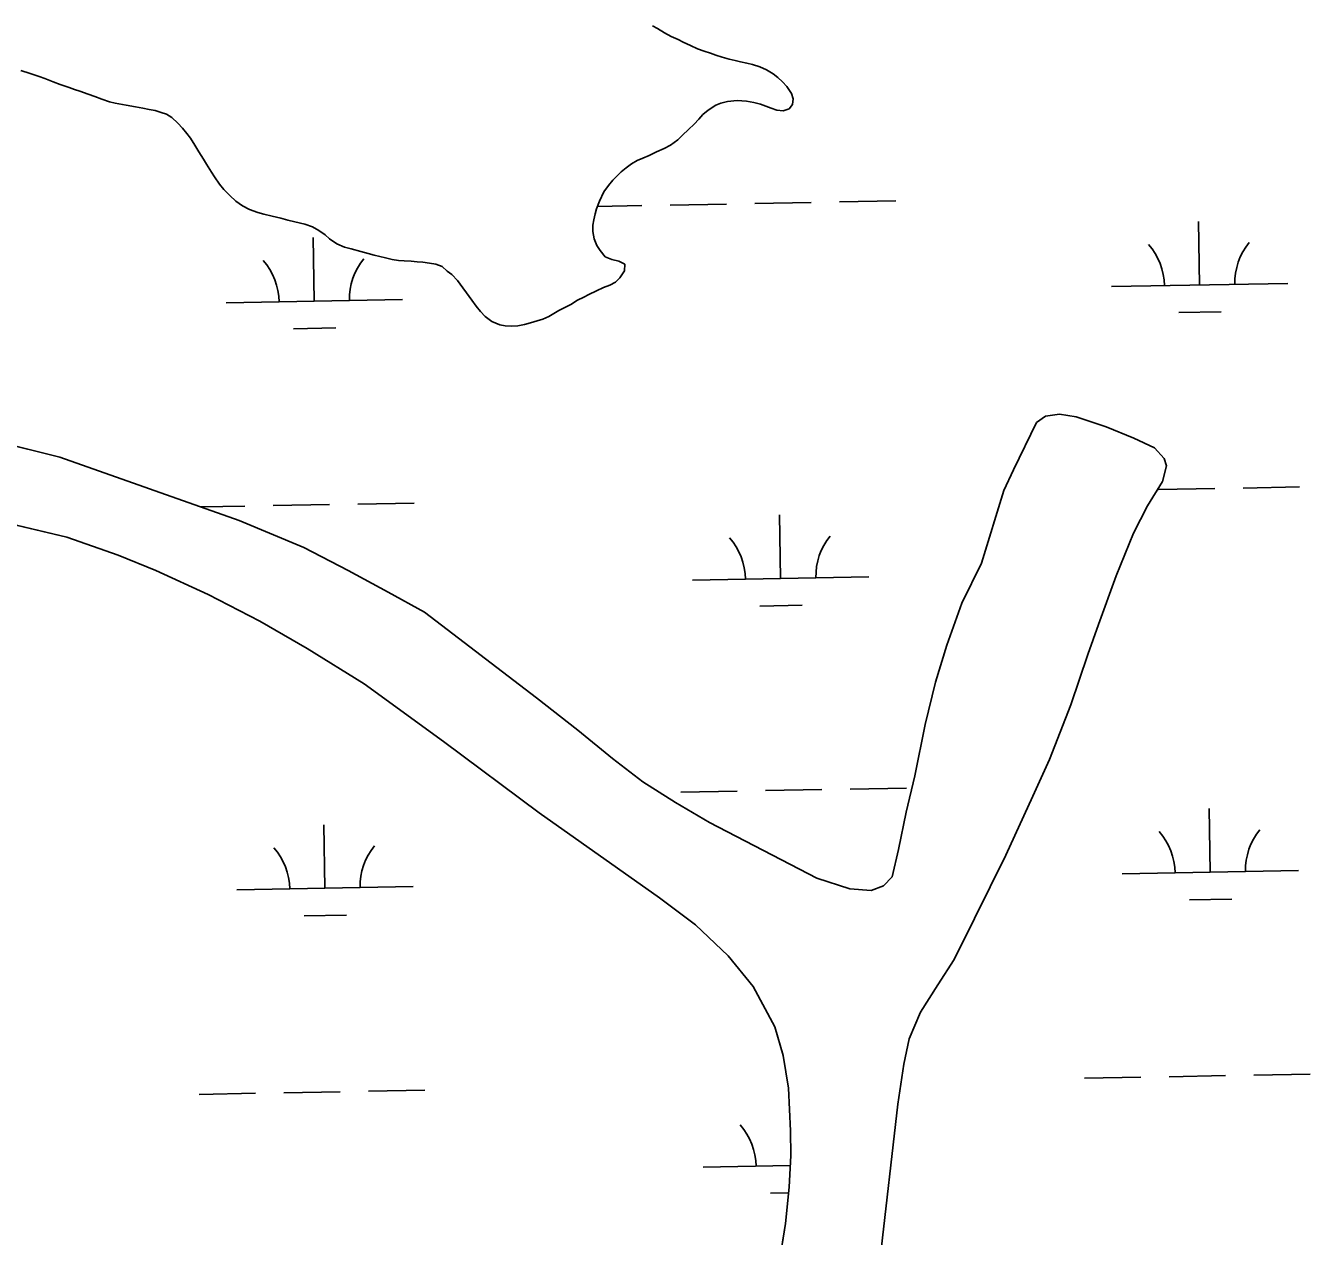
# Model space of a CAD drawing. Extents: x 3925854 to 3964121, y 224593 to 250589.
# Drawn here: x 3932794 to 3933522, y 230911 to 231597 of the extents above; entities that cross this region are included whole.
import ezdxf

# ---------------------------------------------------------------- set-up
doc = ezdxf.new("R2010")
doc.units = 0
doc.layers.add('V-TOPO-SHOR', color=7, linetype='Continuous')
doc.layers.add('V-WETL-SWMP', color=7, linetype='Continuous')

msp = doc.modelspace()

# ---------------------------------------------------------------- linework, layer by layer
at = {"layer": 'V-TOPO-SHOR'}
for points in [[(3932695.793, 231381.544), (3932813.68, 231352.054), (3932915.396, 231316.204), (3932951.894, 231300.992), (3932977.016, 231287.788), (3932999.747, 231275.586), (3933020.285, 231264.185), (3933083.875, 231215.813), (3933107.196, 231197.426), (3933126.928, 231181.438), (3933144.072, 231168.244), (3933162.612, 231156.448), (3933181.954, 231145.049), (3933242.769, 231113.641), (3933261.518, 231107.63), (3933273.489, 231106.616), (3933280.477, 231109.201), (3933285.472, 231114.382), (3933289.085, 231129.742), (3933293.301, 231150.888), (3933298.319, 231171.634), (3933304.143, 231200.558), (3933309.962, 231224.696), (3933316.374, 231245.638), (3933324.986, 231269.371), (3933335.99, 231292.103), (3933348.814, 231333.192), (3933354.217, 231344.956), (3933367.224, 231371.678), (3933372.416, 231375.262), (3933380.198, 231376.45), (3933389.774, 231374.841), (3933406.728, 231369.231), (3933422.483, 231362.827), (3933434.048, 231357.422), (3933439.629, 231351.229), (3933441.02, 231347.238), (3933438.613, 231338.261), (3933430.214, 231324.505), (3933422.213, 231308.95), (3933412.403, 231284.821), (3933402.39, 231257.298), (3933396.381, 231240.344), (3933386.766, 231211.824), (3933374.554, 231180.711), (3933365.147, 231159.973), (3933349.939, 231126.668), (3933332.134, 231090.777), (3933320.53, 231067.446), (3933311.332, 231053.092), (3933301.534, 231037.74), (3933295.128, 231022.582), (3933292.118, 231008.22), (3933288.695, 230985.479), (3933278.603, 230898.293)], [(3933220.767, 230891.984), (3933224.992, 230917.917), (3933227.016, 230938.467), (3933228.038, 230956.426), (3933227.855, 230970.393), (3933226.69, 230994.537), (3933223.723, 231013.098), (3933218.955, 231029.267), (3933206.614, 231052.231), (3933192.468, 231069.609), (3933173.936, 231087.193), (3933153.601, 231102.385), (3933085.384, 231150.562), (3933031.164, 231190.94), (3932986.112, 231223.725), (3932953.813, 231243.721), (3932927.094, 231259.12), (3932897.783, 231274.325), (3932868.069, 231287.932), (3932846.731, 231296.539), (3932817.612, 231306.755), (3932739.217, 231325.215)]]:
    msp.add_lwpolyline(points, dxfattribs=at)
at = {"layer": 'V-WETL-SWMP'}
for p, q in [((3933152.356, 231594.931), (3933149.569, 231596.504)), ((3933156.362, 231592.486), (3933152.356, 231594.931)), ((3933160.194, 231590.389), (3933156.362, 231592.486)), ((3933164.201, 231588.64), (3933160.194, 231590.389)), ((3933166.901, 231587.242), (3933164.201, 231588.64)), ((3933171.168, 231585.232), (3933166.901, 231587.242)), ((3933175.088, 231583.484), (3933171.168, 231585.232)), ((3933178.921, 231582.084), (3933175.088, 231583.484)), ((3933182.406, 231580.859), (3933178.921, 231582.084)), ((3933185.455, 231579.897), (3933182.406, 231580.859)), ((3933189.027, 231578.759), (3933185.455, 231579.897)), ((3933193.122, 231577.621), (3933189.027, 231578.759)), ((3933196.52, 231576.745), (3933193.122, 231577.621)), ((3933199.482, 231576.131), (3933196.52, 231576.745)), ((3933203.054, 231575.254), (3933199.482, 231576.131)), ((3933206.278, 231574.466), (3933203.054, 231575.254)), ((3932791.499, 231571.091), (3932796.9, 231569.427)), ((3932796.9, 231569.427), (3932802.04, 231567.678)), ((3932802.04, 231567.678), (3932805.089, 231566.54)), ((3933210.373, 231573.24), (3933206.278, 231574.466)), ((3933214.293, 231571.579), (3933210.373, 231573.24)), ((3933217.95, 231569.221), (3933214.293, 231571.579)), ((3933220.649, 231567.126), (3933217.95, 231569.221)), ((3932805.089, 231566.54), (3932809.793, 231564.704)), ((3932809.793, 231564.704), (3932813.8, 231563.217)), ((3932813.8, 231563.217), (3932818.94, 231561.554)), ((3932818.94, 231561.554), (3932821.902, 231560.417)), ((3932821.902, 231560.417), (3932824.951, 231559.455)), ((3933223.261, 231564.682), (3933220.649, 231567.126)), ((3933225.785, 231562.151), (3933223.261, 231564.682)), ((3933228.307, 231558.138), (3933225.785, 231562.151)), ((3932824.951, 231559.455), (3932829.656, 231557.705)), ((3932829.656, 231557.705), (3932833.576, 231556.306)), ((3932833.576, 231556.306), (3932837.496, 231554.819)), ((3932837.496, 231554.819), (3932841.765, 231553.419)), ((3932841.765, 231553.419), (3932845.075, 231552.63)), ((3933188.382, 231552.7), (3933192.131, 231553.654)), ((3933192.131, 231553.654), (3933197.536, 231554.17)), ((3933197.536, 231554.17), (3933202.852, 231553.814)), ((3933202.852, 231553.814), (3933207.034, 231552.937)), ((3933207.034, 231552.937), (3933210.781, 231551.973)), ((3933229.262, 231555.087), (3933228.307, 231558.138)), ((3933228.909, 231551.862), (3933229.262, 231555.087)), ((3932845.075, 231552.63), (3932851.262, 231551.402)), ((3932851.262, 231551.402), (3932856.49, 231550.523)), ((3932856.49, 231550.523), (3932860.76, 231549.82)), ((3932860.76, 231549.82), (3932864.332, 231549.118)), ((3932864.332, 231549.118), (3932867.643, 231548.417)), ((3932867.643, 231548.417), (3932871.041, 231547.366)), ((3932871.041, 231547.366), (3932874.177, 231546.404)), ((3932874.177, 231546.404), (3932877.138, 231544.569)), ((3933175.82, 231543.565), (3933178.177, 231546.177)), ((3933178.177, 231546.177), (3933181.056, 231548.701)), ((3933181.056, 231548.701), (3933185.505, 231551.484)), ((3933185.505, 231551.484), (3933188.382, 231552.7)), ((3933210.781, 231551.973), (3933213.917, 231550.836)), ((3933213.917, 231550.836), (3933216.878, 231549.699)), ((3933216.878, 231549.699), (3933220.015, 231548.649)), ((3933220.015, 231548.649), (3933223.588, 231548.296)), ((3933223.588, 231548.296), (3933226.988, 231549.425)), ((3933226.988, 231549.425), (3933228.909, 231551.862)), ((3932877.138, 231544.569), (3932880.533, 231541.34)), ((3932880.533, 231541.34), (3932883.231, 231538.46)), ((3932883.231, 231538.46), (3932885.58, 231535.407)), ((3933170.06, 231537.646), (3933173.202, 231540.78)), ((3933173.202, 231540.78), (3933175.82, 231543.565)), ((3932885.58, 231535.407), (3932887.668, 231532.702)), ((3932887.668, 231532.702), (3932890.191, 231528.864)), ((3933159.851, 231528.857), (3933163.864, 231531.902)), ((3933163.864, 231531.902), (3933166.569, 231534.426)), ((3933166.569, 231534.426), (3933170.06, 231537.646)), ((3932890.191, 231528.864), (3932892.539, 231525.113)), ((3932892.539, 231525.113), (3932895.148, 231520.839)), ((3933147.642, 231523.034), (3933151.915, 231525.12)), ((3933151.915, 231525.12), (3933156.188, 231526.945)), ((3933156.188, 231526.945), (3933159.851, 231528.857)), ((3932895.148, 231520.839), (3932896.713, 231518.135)), ((3932896.713, 231518.135), (3932899.584, 231513.599)), ((3933134.646, 231516.078), (3933137.612, 231518.341)), ((3933137.612, 231518.341), (3933140.927, 231520.167)), ((3933140.927, 231520.167), (3933144.066, 231521.557)), ((3933144.066, 231521.557), (3933147.642, 231523.034)), ((3932899.584, 231513.599), (3932901.323, 231510.895)), ((3932901.323, 231510.895), (3932904.194, 231506.708)), ((3933127.054, 231509.029), (3933129.672, 231511.64)), ((3933129.672, 231511.64), (3933131.854, 231513.729)), ((3933131.854, 231513.729), (3933134.646, 231516.078)), ((3932904.194, 231506.708), (3932906.63, 231503.742)), ((3932906.63, 231503.742), (3932910.112, 231500.251)), ((3933119.543, 231497.098), (3933122.078, 231502.324)), ((3933122.078, 231502.324), (3933124.61, 231506.069)), ((3933124.61, 231506.069), (3933127.054, 231509.029)), ((3932910.112, 231500.251), (3932913.507, 231497.109)), ((3932913.507, 231497.109), (3932917.251, 231494.489)), ((3933117.881, 231492.743), (3933119.543, 231497.098)), ((3933159.526, 231494.9), (3933191.521, 231495.481)), ((3933207.518, 231495.772), (3933239.513, 231496.354)), ((3933255.51, 231496.645), (3933287.505, 231497.227)), ((3932917.251, 231494.489), (3932921.17, 231492.392)), ((3932921.17, 231492.392), (3932925.874, 231490.73)), ((3932925.874, 231490.73), (3932929.272, 231489.767)), ((3932929.272, 231489.767), (3932933.977, 231488.54)), ((3932933.977, 231488.54), (3932938.943, 231487.401)), ((3932938.943, 231487.401), (3932942.951, 231486.35)), ((3933116.392, 231486.47), (3933117.006, 231489.868)), ((3933117.006, 231489.868), (3933117.881, 231492.743)), ((3933118.419, 231494.152), (3933143.529, 231494.609)), ((3932942.951, 231486.35), (3932946.959, 231485.473)), ((3932946.959, 231485.473), (3932952.448, 231483.984)), ((3932952.448, 231483.984), (3932956.891, 231482.496)), ((3932956.891, 231482.496), (3932960.549, 231480.574)), ((3932960.549, 231480.574), (3932964.032, 231478.042)), ((3933115.86, 231479.934), (3933115.865, 231483.507)), ((3933115.865, 231483.507), (3933116.392, 231486.47)), ((3933459.715, 231449.608), (3933459.061, 231485.602)), ((3932957.89, 231440.483), (3932957.236, 231476.477)), ((3932964.032, 231478.042), (3932966.556, 231475.773)), ((3932966.556, 231475.773), (3932970.736, 231472.891)), ((3932970.736, 231472.891), (3932975.004, 231471.055)), ((3933116.465, 231475.836), (3933115.86, 231479.934)), ((3933118.116, 231471.999), (3933116.465, 231475.836)), ((3932975.004, 231471.055), (3932978.838, 231470.091)), ((3932978.838, 231470.091), (3932984.327, 231468.515)), ((3932984.327, 231468.515), (3932988.422, 231467.377)), ((3932988.422, 231467.377), (3932991.82, 231466.588)), ((3932991.82, 231466.588), (3932994.956, 231465.799)), ((3932994.956, 231465.799), (3932998.18, 231465.011)), ((3933119.855, 231469.208), (3933118.116, 231471.999)), ((3933122.726, 231465.631), (3933119.855, 231469.208)), ((3933126.559, 231463.97), (3933122.726, 231465.631)), ((3932998.18, 231465.011), (3933002.101, 231464.134)), ((3933002.101, 231464.134), (3933005.673, 231463.519)), ((3933005.673, 231463.519), (3933008.898, 231463.254)), ((3933008.898, 231463.254), (3933012.82, 231463.074)), ((3933012.82, 231463.074), (3933016.218, 231462.721)), ((3933016.218, 231462.721), (3933019.355, 231462.455)), ((3933019.355, 231462.455), (3933023.103, 231462.015)), ((3933023.103, 231462.015), (3933026.762, 231461.4)), ((3933026.762, 231461.4), (3933030.421, 231460)), ((3933030.421, 231460), (3933033.294, 231457.469)), ((3933130.567, 231463.093), (3933126.559, 231463.97)), ((3933133.964, 231461.433), (3933130.567, 231463.093)), ((3933133.697, 231457.598), (3933133.964, 231461.433)), ((3933033.294, 231457.469), (3933035.819, 231455.635)), ((3933035.819, 231455.635), (3933039.039, 231452.145)), ((3933039.039, 231452.145), (3933041.997, 231448.045)), ((3933125.494, 231449.503), (3933128.634, 231451.242)), ((3933128.634, 231451.242), (3933131.165, 231453.679)), ((3933131.165, 231453.679), (3933133.697, 231457.598)), ((3933041.997, 231448.045), (3933044.085, 231445.253)), ((3933044.085, 231445.253), (3933047.13, 231441.066)), ((3933110.756, 231442.812), (3933113.547, 231444.203)), ((3933113.547, 231444.203), (3933117.82, 231446.289)), ((3933117.82, 231446.289), (3933121.745, 231448.114)), ((3933121.745, 231448.114), (3933125.494, 231449.503)), ((3933409.724, 231448.699), (3933509.707, 231450.517)), ((3932907.899, 231439.574), (3933007.882, 231441.392)), ((3933047.13, 231441.066), (3933049.566, 231437.663)), ((3933049.566, 231437.663), (3933052.089, 231434.522)), ((3933096.54, 231435.161), (3933100.29, 231437.073)), ((3933100.29, 231437.073), (3933103.342, 231438.638)), ((3933103.342, 231438.638), (3933107.093, 231440.986)), ((3933107.093, 231440.986), (3933110.756, 231442.812)), ((3933052.089, 231434.522), (3933054.7, 231431.73)), ((3933054.7, 231431.73), (3933058.531, 231428.849)), ((3933080.406, 231428.123), (3933084.243, 231429.251)), ((3933084.243, 231429.251), (3933087.382, 231430.292)), ((3933087.382, 231430.292), (3933090.87, 231431.856)), ((3933090.87, 231431.856), (3933093.748, 231433.421)), ((3933093.748, 231433.421), (3933096.54, 231435.161)), ((3933447.998, 231433.961), (3933471.994, 231434.397)), ((3932946.173, 231424.836), (3932970.169, 231425.273)), ((3933058.531, 231428.849), (3933062.974, 231427.013)), ((3933062.974, 231427.013), (3933066.111, 231426.398)), ((3933066.111, 231426.398), (3933069.684, 231426.219)), ((3933069.684, 231426.219), (3933073.257, 231426.476)), ((3933073.257, 231426.476), (3933077.093, 231427.255)), ((3933077.093, 231427.255), (3933080.406, 231428.123)), ((3932813.681, 231352.055), (3932695.793, 231381.543)), ((3933367.223, 231371.678), (3933354.218, 231344.957)), ((3933372.416, 231375.263), (3933367.223, 231371.678)), ((3933380.199, 231376.45), (3933372.416, 231375.263)), ((3933389.775, 231374.841), (3933380.199, 231376.45)), ((3933406.728, 231369.232), (3933389.775, 231374.841)), ((3933422.483, 231362.826), (3933406.728, 231369.232)), ((3933434.049, 231357.423), (3933422.483, 231362.826)), ((3933439.628, 231351.23), (3933434.049, 231357.423)), ((3932915.397, 231316.204), (3932813.681, 231352.055)), ((3933441.019, 231347.237), (3933439.628, 231351.23)), ((3933354.218, 231344.957), (3933348.815, 231333.192)), ((3933438.613, 231338.261), (3933441.019, 231347.237)), ((3933430.214, 231324.504), (3933438.613, 231338.261)), ((3933484.402, 231334.605), (3933516.397, 231335.187)), ((3933348.815, 231333.192), (3933335.99, 231292.104)), ((3933436.41, 231333.733), (3933468.405, 231334.315)), ((3932739.218, 231325.215), (3932817.612, 231306.755)), ((3932893.664, 231323.864), (3932918.588, 231324.317)), ((3932934.585, 231324.608), (3932966.58, 231325.19)), ((3932982.577, 231325.481), (3933014.572, 231326.062)), ((3933422.212, 231308.951), (3933430.214, 231324.504)), ((3932951.893, 231300.991), (3932915.397, 231316.204)), ((3933222.226, 231283.401), (3933221.571, 231319.395)), ((3932817.612, 231306.755), (3932846.731, 231296.54)), ((3933412.403, 231284.82), (3933422.212, 231308.951)), ((3932977.017, 231287.788), (3932951.893, 231300.991)), ((3932846.731, 231296.54), (3932868.07, 231287.932)), ((3933335.99, 231292.104), (3933324.986, 231269.371)), ((3932868.07, 231287.932), (3932897.783, 231274.324)), ((3932999.748, 231275.587), (3932977.017, 231287.788)), ((3933172.234, 231282.492), (3933272.218, 231284.31)), ((3933402.39, 231257.297), (3933412.403, 231284.82)), ((3932897.783, 231274.324), (3932927.095, 231259.12)), ((3933020.285, 231264.186), (3932999.748, 231275.587)), ((3933324.986, 231269.371), (3933316.374, 231245.638)), ((3933083.874, 231215.814), (3933020.285, 231264.186)), ((3933210.508, 231267.754), (3933234.504, 231268.19)), ((3932927.095, 231259.12), (3932953.813, 231243.721)), ((3933396.382, 231240.344), (3933402.39, 231257.297)), ((3932953.813, 231243.721), (3932986.111, 231223.725)), ((3933316.374, 231245.638), (3933309.961, 231224.695)), ((3933386.766, 231211.823), (3933396.382, 231240.344)), ((3932986.111, 231223.725), (3933031.163, 231190.941)), ((3933309.961, 231224.695), (3933304.143, 231200.558)), ((3933107.196, 231197.426), (3933083.874, 231215.814)), ((3933374.553, 231180.711), (3933386.766, 231211.823)), ((3933126.929, 231181.437), (3933107.196, 231197.426)), ((3933304.143, 231200.558), (3933298.318, 231171.633)), ((3933031.163, 231190.941), (3933085.384, 231150.563)), ((3933144.072, 231168.245), (3933126.929, 231181.437)), ((3933365.148, 231159.972), (3933374.553, 231180.711)), ((3933162.613, 231156.448), (3933144.072, 231168.245)), ((3933298.318, 231171.633), (3933293.302, 231150.888)), ((3933165.574, 231162.28), (3933197.569, 231162.861)), ((3933213.566, 231163.152), (3933245.561, 231163.734)), ((3933261.559, 231164.025), (3933293.553, 231164.607)), ((3933349.939, 231126.669), (3933365.148, 231159.972)), ((3933181.953, 231145.049), (3933162.613, 231156.448)), ((3933465.763, 231116.988), (3933465.109, 231152.982)), ((3933085.384, 231150.563), (3933153.602, 231102.385)), ((3933293.302, 231150.888), (3933289.084, 231129.742)), ((3932963.938, 231107.863), (3932963.284, 231143.857)), ((3933242.77, 231113.641), (3933181.953, 231145.049)), ((3933289.084, 231129.742), (3933285.472, 231114.383)), ((3933332.133, 231090.776), (3933349.939, 231126.669)), ((3933415.772, 231116.079), (3933515.755, 231117.897)), ((3932913.947, 231106.954), (3933013.93, 231108.772)), ((3933261.519, 231107.63), (3933242.77, 231113.641)), ((3933280.477, 231109.201), (3933273.49, 231106.617)), ((3933285.472, 231114.383), (3933280.477, 231109.201)), ((3933153.602, 231102.385), (3933173.935, 231087.193)), ((3933273.49, 231106.617), (3933261.519, 231107.63)), ((3933454.046, 231101.341), (3933478.042, 231101.777)), ((3932952.221, 231092.216), (3932976.217, 231092.653)), ((3933173.935, 231087.193), (3933192.469, 231069.609)), ((3933320.529, 231067.445), (3933332.133, 231090.776)), ((3933192.469, 231069.609), (3933206.613, 231052.231)), ((3933311.331, 231053.091), (3933320.529, 231067.445)), ((3933206.613, 231052.231), (3933218.954, 231029.268)), ((3933301.534, 231037.739), (3933311.331, 231053.091)), ((3933295.129, 231022.583), (3933301.534, 231037.739)), ((3933218.954, 231029.268), (3933223.722, 231013.099)), ((3933292.117, 231008.22), (3933295.129, 231022.583)), ((3933223.722, 231013.099), (3933226.69, 230994.538)), ((3933288.695, 230985.478), (3933292.117, 231008.22)), ((3933394.466, 231000.24), (3933426.461, 231000.822)), ((3933442.458, 231001.113), (3933474.453, 231001.695)), ((3933490.45, 231001.985), (3933522.445, 231002.567)), ((3932940.633, 230991.988), (3932972.628, 230992.57)), ((3932988.625, 230992.861), (3933020.62, 230993.442)), ((3933226.69, 230994.538), (3933227.856, 230970.393)), ((3932892.641, 230991.115), (3932924.636, 230991.697)), ((3933278.603, 230898.293), (3933288.695, 230985.478)), ((3933227.856, 230970.393), (3933228.037, 230956.425)), ((3933228.037, 230956.425), (3933227.015, 230938.468)), ((3933178.282, 230949.872), (3933227.715, 230950.77)), ((3933216.556, 230935.134), (3933226.705, 230935.319)), ((3933227.015, 230938.468), (3933224.993, 230917.918)), ((3933224.993, 230917.918), (3933220.768, 230891.984))]:
    msp.add_line(p, q, dxfattribs=at)
for centre, start, end in [((3933514.941, 231451.087), 140.269876, 181.813534), ((3933404.473, 231449.078), 0.269879, 41.813537), ((3932902.648, 231439.953), 0.269879, 41.813537), ((3933013.116, 231441.962), 140.269876, 181.813534), ((3933166.983, 231282.871), 0.269879, 41.813537), ((3933277.451, 231284.88), 140.269876, 181.813534), ((3933410.521, 231116.458), 0.269879, 41.813537), ((3933520.989, 231118.467), 140.269876, 181.813534), ((3932908.696, 231107.333), 0.269879, 41.813537), ((3933019.164, 231109.342), 140.269876, 181.813534), ((3933173.031, 230950.251), 0.269879, 41.813537)]:
    msp.add_arc(centre, 35.246, start, end, dxfattribs=at)

doc.saveas('drawing.dxf')
